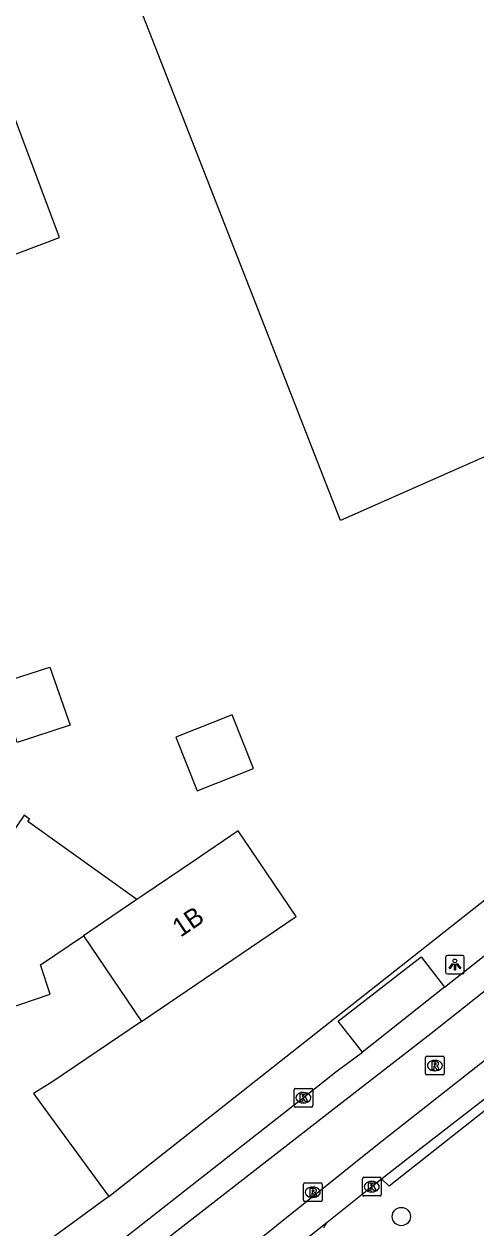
# Model space of a CAD drawing. Extents: x 161771 to 163125, y 382479 to 383177.
# Drawn here: x 161905.4 to 161929.6, y 382860.8 to 382925.3 of the extents above; entities that cross this region are included whole.
import ezdxf

# ---------------------------------------------------------------- set-up
doc = ezdxf.new("R2010")
doc.units = 0
for name, color, linetype in [('IMGEO_Boom', 7, 'Continuous'), ('IMGEO_Kolk', 7, 'Continuous'), ('IMGEO_Lichtpunt', 7, 'Continuous'), ('IMGEO_Pand', 7, 'Continuous'), ('IMGEO_Pand_nummerreeks', 7, 'Continuous'), ('IMGEO_Rijbaan_lokaal_gesloten', 7, 'Continuous'), ('IMGEO_Rioolput', 7, 'Continuous'), ('IMGEO_Voetpad_open', 7, 'Continuous')]:
    doc.layers.add(name, color=color, linetype=linetype)

msp = doc.modelspace()

# ---------------------------------------------------------------- linework, layer by layer
at = {"layer": 'IMGEO_Boom'}
msp.add_circle((161925.603, 382861.404), 0.489, dxfattribs=at)
at = {"layer": 'IMGEO_Kolk'}
for p, q in [((161919.861, 382867.343), (161919.861, 382868.195)), ((161919.936, 382868.269), (161920.788, 382868.269)), ((161920.349, 382868.049), (161920.374, 382868.049)), ((161920.862, 382868.195), (161920.862, 382867.343)), ((161920.788, 382867.269), (161919.936, 382867.269)), ((161920.372, 382867.489), (161920.347, 382867.489)), ((161923.518, 382862.579), (161923.518, 382863.431)), ((161923.593, 382863.505), (161924.445, 382863.505)), ((161924.006, 382863.285), (161924.031, 382863.285)), ((161924.519, 382863.431), (161924.519, 382862.579)), ((161924.445, 382862.505), (161923.593, 382862.505)), ((161924.029, 382862.725), (161924.004, 382862.725))]:
    msp.add_line(p, q, dxfattribs=at)
for points in [[(161919.861, 382867.343), (161919.861, 382868.195)], [(161919.936, 382868.269), (161920.788, 382868.269)], [(161920.182, 382867.969), (161920.305, 382867.969), (161920.305, 382867.818), (161920.435, 382867.969), (161920.599, 382867.969), (161920.453, 382867.818), (161920.606, 382867.569), (161920.454, 382867.569), (161920.369, 382867.733), (161920.305, 382867.666), (161920.305, 382867.569), (161920.182, 382867.569), (161920.182, 382867.969)], [(161920.862, 382868.195), (161920.862, 382867.343)], [(161920.788, 382867.269), (161919.936, 382867.269)], [(161923.518, 382862.579), (161923.518, 382863.431)], [(161923.593, 382863.505), (161924.445, 382863.505)], [(161923.839, 382863.205), (161923.962, 382863.205), (161923.962, 382863.054), (161924.092, 382863.205), (161924.256, 382863.205), (161924.11, 382863.054), (161924.263, 382862.805), (161924.111, 382862.805), (161924.026, 382862.969), (161923.962, 382862.902), (161923.962, 382862.805), (161923.839, 382862.805), (161923.839, 382863.205)], [(161924.519, 382863.431), (161924.519, 382862.579)], [(161924.445, 382862.505), (161923.593, 382862.505)]]:
    msp.add_lwpolyline(points, dxfattribs=at)
for centre, start, end in [((161919.938, 382868.193), 91.55205, 178.44795), ((161919.938, 382868.193), 91.55205, 178.44795), ((161920.786, 382868.193), 1.55205, 88.44795), ((161920.786, 382868.193), 1.55205, 88.44795), ((161919.938, 382867.345), 181.55205, 268.44795), ((161919.938, 382867.345), 181.55205, 268.44795), ((161920.786, 382867.345), 271.55205, 358.44795), ((161920.786, 382867.345), 271.55205, 358.44795), ((161923.595, 382863.429), 91.55205, 178.44795), ((161923.595, 382863.429), 91.55205, 178.44795), ((161924.443, 382863.429), 1.55205, 88.44795), ((161924.443, 382863.429), 1.55205, 88.44795), ((161923.595, 382862.581), 181.55205, 268.44795), ((161923.595, 382862.581), 181.55205, 268.44795), ((161924.443, 382862.581), 271.55205, 358.44795), ((161924.443, 382862.581), 271.55205, 358.44795)]:
    msp.add_arc(centre, 0.0765, start, end, dxfattribs=at)
for centre, major_axis, ratio, start_param, end_param in [((161920.348, 382867.769), (-0.387, 0.002), 0.722429, 4.712389, 7.853982), ((161920.373, 382867.769), (-0.39, 0.002), 0.717154, 1.570796, 4.712389), ((161924.005, 382863.005), (-0.387, 0.002), 0.722429, 4.712389, 7.853982), ((161924.03, 382863.005), (-0.39, 0.002), 0.717154, 1.570796, 4.712389)]:
    msp.add_ellipse(centre, major_axis=major_axis, ratio=ratio, start_param=start_param, end_param=end_param, dxfattribs=at)
at = {"layer": 'IMGEO_Lichtpunt'}
for p, q in [((161928.872, 382875.392), (161928.064, 382875.392)), ((161928.872, 382875.392), (161928.064, 382875.392)), ((161927.97, 382875.297), (161927.97, 382874.49)), ((161927.97, 382875.297), (161927.97, 382874.49)), ((161928.966, 382874.49), (161928.966, 382875.297)), ((161928.966, 382874.49), (161928.966, 382875.297)), ((161928.064, 382874.396), (161928.872, 382874.396)), ((161928.064, 382874.396), (161928.872, 382874.396))]:
    msp.add_line(p, q, dxfattribs=at)
for points in [[(161928.344, 382874.961), (161928.383, 382874.933), (161928.195, 382874.671), (161928.157, 382874.698), (161928.344, 382874.961)], [(161928.446, 382874.913), (161928.493, 382874.913), (161928.493, 382874.591), (161928.446, 382874.591), (161928.446, 382874.913)], [(161928.556, 382874.933), (161928.594, 382874.96), (161928.781, 382874.698), (161928.742, 382874.67), (161928.556, 382874.933)]]:
    msp.add_lwpolyline(points, dxfattribs=at)
msp.add_circle((161928.469, 382875.095), 0.0994, dxfattribs=at)
for centre, start, end in [((161928.064, 382875.297), 90, 180), ((161928.064, 382875.297), 90, 180), ((161928.872, 382875.297), 0, 90), ((161928.872, 382875.297), 0, 90), ((161928.064, 382874.49), 180, 270), ((161928.064, 382874.49), 180, 270), ((161928.872, 382874.49), 270, 0), ((161928.872, 382874.49), 270, 360)]:
    msp.add_arc(centre, 0.0946, start, end, dxfattribs=at)
at = {"layer": 'IMGEO_Pand'}
for points in [[(161930.525, 382940.74), (161944.655, 382908.555), (161922.35, 382898.691), (161920.532, 382903.349), (161918.125, 382909.518), (161909.349, 382931.979)], [(161904.268, 382922.003), (161896.283, 382918.94), (161899.249, 382910.806), (161907.306, 382913.839), (161904.268, 382922.003)], [(161904.135, 382889.963), (161906.787, 382890.829), (161907.875, 382887.725), (161905.045, 382886.801), (161904.769, 382887.646)], [(161917.683, 382885.403), (161916.543, 382888.269), (161913.534, 382887.072), (161914.674, 382884.206), (161917.683, 382885.403)], [(161911.455, 382878.382), (161905.624, 382882.569), (161905.712, 382882.691), (161905.412, 382882.906), (161901.529, 382877.193), (161900.894, 382876.985), (161900.81, 382877.241)], [(161911.69, 382871.858), (161919.981, 382877.476), (161917.176, 382881.615), (161916.877, 382882.056), (161914.467, 382880.423), (161911.769, 382878.595), (161911.455, 382878.382)], [(161911.455, 382878.382), (161911.449, 382878.378), (161909.659, 382877.165), (161908.587, 382876.438)], [(161896.029, 382864.348), (161897.654, 382865.159), (161897.41, 382865.648), (161899.86, 382866.87), (161898.324, 382870.508), (161899.356, 382870.78), (161906.818, 382873.306), (161906.298, 382874.887), (161908.587, 382876.438)], [(161908.587, 382876.438), (161911.69, 382871.858)], [(161911.69, 382871.858), (161906.895, 382868.609), (161905.911, 382867.987), (161906.823, 382866.741), (161909.943, 382862.484)], [(161909.943, 382862.484), (161902.967, 382857.371), (161901.316, 382856.161)]]:
    msp.add_lwpolyline(points, dxfattribs=at)
at = {"layer": 'IMGEO_Rijbaan_lokaal_gesloten'}
for points in [[(162164.197, 383062.015), (162160.98, 383057.918), (162135.752, 383036.849), (162098.092, 383005.831), (162064.893, 382976.459), (162028.312, 382947.355), (161996.833, 382921.662), (161989.309, 382915.625), (161975.267, 382904.355), (161969.513, 382899.968), (161964.685, 382896.828), (161958.891, 382892.441), (161953.057, 382887.933), (161929.84, 382869.578), (161924.324, 382865.246), (161911.803, 382855.192)], [(161971.782, 382910.311), (161968.91, 382907.575), (161962.673, 382901.457), (161955.109, 382893.89), (161949.073, 382888.536), (161927.185, 382871.189), (161922.252, 382867.375), (161908.45, 382856.623)], [(161927.91, 382873.689), (161938.06, 382881.713), (161940.977, 382884.015)], [(161927.91, 382873.689), (161923.524, 382870.207)], [(161906.632, 382857.001), (161920.363, 382867.779), (161922.09, 382869.147), (161923.524, 382870.207)], [(161924.544, 382863.419), (161926.098, 382864.645), (161930.903, 382868.365)], [(161921.638, 382861.112), (161924.047, 382863.024), (161924.544, 382863.419)], [(161913.232, 382854.443), (161921.638, 382861.112)]]:
    msp.add_lwpolyline(points, dxfattribs=at)
at = {"layer": 'IMGEO_Rioolput'}
for p, q in [((161926.897, 382869.062), (161926.897, 382869.914)), ((161926.972, 382869.988), (161927.824, 382869.988)), ((161927.385, 382869.768), (161927.41, 382869.768)), ((161927.898, 382869.914), (161927.898, 382869.062)), ((161927.824, 382868.988), (161926.972, 382868.988)), ((161927.408, 382869.208), (161927.383, 382869.208)), ((161920.438, 382863.204), (161921.29, 382863.204)), ((161920.363, 382862.278), (161920.363, 382863.13)), ((161920.851, 382862.984), (161920.876, 382862.984)), ((161921.364, 382863.13), (161921.364, 382862.278)), ((161921.29, 382862.204), (161920.438, 382862.204)), ((161920.874, 382862.424), (161920.849, 382862.424))]:
    msp.add_line(p, q, dxfattribs=at)
for points in [[(161926.897, 382869.062), (161926.897, 382869.914)], [(161926.972, 382869.988), (161927.824, 382869.988)], [(161927.486, 382869.686), (161927.234, 382869.688), (161927.234, 382869.288)], [(161927.412, 382869.607), (161927.358, 382869.607), (161927.358, 382869.526)], [(161927.898, 382869.914), (161927.898, 382869.062)], [(161927.824, 382868.988), (161926.972, 382868.988)], [(161927.234, 382869.288), (161927.358, 382869.288), (161927.358, 382869.45), (161927.369, 382869.45)], [(161927.358, 382869.526), (161927.41, 382869.526)], [(161927.416, 382869.421), (161927.487, 382869.288), (161927.627, 382869.288), (161927.562, 382869.414)], [(161920.438, 382863.204), (161921.29, 382863.204)], [(161920.363, 382862.278), (161920.363, 382863.13)], [(161920.952, 382862.902), (161920.7, 382862.904), (161920.7, 382862.504)], [(161920.7, 382862.504), (161920.824, 382862.504), (161920.824, 382862.666), (161920.835, 382862.666)], [(161920.878, 382862.823), (161920.824, 382862.823), (161920.824, 382862.742)], [(161920.824, 382862.742), (161920.876, 382862.742)], [(161920.882, 382862.637), (161920.953, 382862.504), (161921.093, 382862.504), (161921.028, 382862.63)], [(161921.364, 382863.13), (161921.364, 382862.278)], [(161921.29, 382862.204), (161920.438, 382862.204)]]:
    msp.add_lwpolyline(points, dxfattribs=at)
for centre, radius, start, end in [((161926.974, 382869.912), 0.0765, 91.55205, 178.44795), ((161926.974, 382869.912), 0.0765, 91.55205, 178.44795), ((161927.418, 382869.511), 0.0964, 77.00612, 93.18647), ((161927.432, 382869.568), 0.0378, 276.66336, 79.67722), ((161927.485, 382869.576), 0.109, 350.36119, 89.41601), ((161927.822, 382869.912), 0.0765, 1.55205, 88.44795), ((161927.822, 382869.912), 0.0765, 1.55205, 88.44795), ((161926.974, 382869.064), 0.0765, 181.55205, 268.44795), ((161926.974, 382869.064), 0.0765, 181.55205, 268.44795), ((161927.368, 382869.397), 0.0533, 26.02933, 88.69889), ((161927.394, 382869.715), 0.19, 274.7715, 282.96867), ((161927.483, 382869.576), 0.112, 277.58423, 350.98172), ((161927.467, 382869.361), 0.108, 29.51342, 73.79051), ((161927.822, 382869.064), 0.0765, 271.55205, 358.44795), ((161927.822, 382869.064), 0.0765, 271.55205, 358.44795), ((161920.44, 382863.128), 0.0765, 91.55205, 178.44795), ((161920.44, 382863.128), 0.0765, 91.55205, 178.44795), ((161921.288, 382863.128), 0.0765, 1.55205, 88.44795), ((161921.288, 382863.128), 0.0765, 1.55205, 88.44795), ((161920.834, 382862.613), 0.0533, 26.02933, 88.69889), ((161920.86, 382862.931), 0.19, 274.7715, 282.96867), ((161920.884, 382862.727), 0.0964, 77.00612, 93.18647), ((161920.898, 382862.784), 0.0378, 276.66336, 79.67722), ((161920.951, 382862.792), 0.109, 350.36119, 89.41601), ((161920.949, 382862.792), 0.112, 277.58423, 350.98172), ((161920.933, 382862.577), 0.108, 29.51342, 73.79051), ((161920.44, 382862.28), 0.0765, 181.55205, 268.44795), ((161920.44, 382862.28), 0.0765, 181.55205, 268.44795), ((161921.288, 382862.28), 0.0765, 271.55205, 358.44795), ((161921.288, 382862.28), 0.0765, 271.55205, 358.44795)]:
    msp.add_arc(centre, radius, start, end, dxfattribs=at)
for centre, major_axis, ratio, start_param, end_param in [((161927.384, 382869.488), (-0.387, 0.002), 0.722429, 4.712389, 7.853982), ((161927.409, 382869.488), (-0.39, 0.002), 0.717154, 1.570796, 4.712389), ((161920.85, 382862.704), (-0.387, 0.002), 0.722429, 4.712389, 7.853982), ((161920.875, 382862.704), (-0.39, 0.002), 0.717154, 1.570796, 4.712389)]:
    msp.add_ellipse(centre, major_axis=major_axis, ratio=ratio, start_param=start_param, end_param=end_param, dxfattribs=at)
at = {"layer": 'IMGEO_Voetpad_open'}
for points in [[(161909.943, 382862.484), (161951.054, 382894.925), (161948.535, 382900.058), (161975.504, 382921.534)], [(161923.524, 382870.207), (161922.219, 382871.86), (161926.671, 382875.315), (161927.91, 382873.689)], [(161930.903, 382868.365), (161931.212, 382867.973), (161924.948, 382863.033), (161924.544, 382863.419)]]:
    msp.add_lwpolyline(points, dxfattribs=at)
msp.add_arc((161922.135, 382860.596), 0.716, 133.9597, 163.90039, dxfattribs=at)

# ---------------------------------------------------------------- texts
at = {"layer": 'IMGEO_Pand_nummerreeks'}
msp.add_text('1B', height=1, rotation=33.98213, dxfattribs=at).set_placement((161913.784, 382876.334))

doc.saveas('drawing.dxf')
